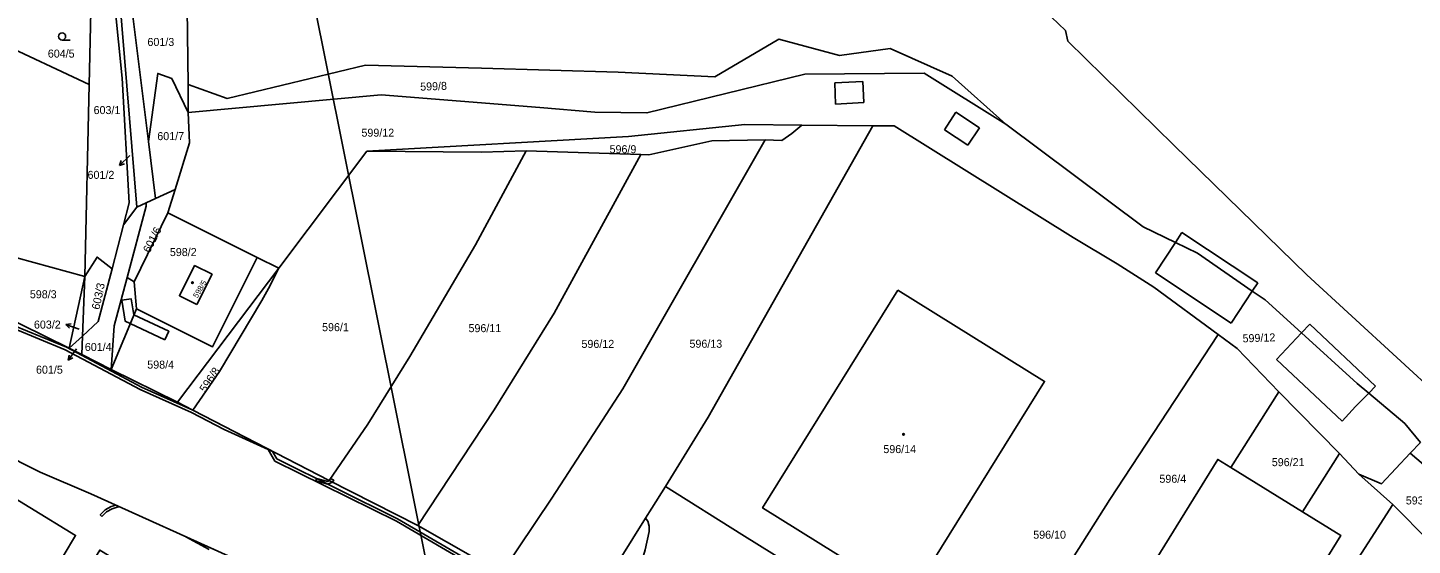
# Model space of a CAD drawing. Extents: x -756746 to -753363, y -1166406 to -1161727.
# Drawn here: x -754555.1 to -754261, y -1163282.5 to -1163172.6 of the extents above; entities that cross this region are included whole.
import ezdxf

# ---------------------------------------------------------------- set-up
doc = ezdxf.new("R2010")
doc.units = 0
for name, color, linetype in [('Hranice parcel', 7, 'Continuous'), ('Parcelní čísla', 7, 'Continuous'), ('Pop  PČ popisy', 7, 'Continuous'), ('Poz předměty', 7, 'Continuous'), ('Vnitřní kresba', 7, 'Continuous'), ('Věcná břemena k části', 7, 'Continuous'), ('Značky budov', 7, 'Continuous'), ('Značky kultur', 7, 'Continuous')]:
    doc.layers.add(name, color=color, linetype=linetype)

msp = doc.modelspace()

# ---------------------------------------------------------------- linework, layer by layer
at = {"layer": 'Hranice parcel'}
for p, q in [((-754542.08, -1163184.72), (-754541.4, -1163154.75)), ((-754535.83, -1163163.8), (-754531.95, -1163210.7)), ((-754529.47, -1163196.79), (-754533.1, -1163167.92)), ((-754521.21, -1163168.6), (-754521.06, -1163184.68)), ((-754567.56, -1163172.71), (-754542.08, -1163184.72)), ((-754542.08, -1163184.72), (-754543, -1163225.42)), ((-754521.06, -1163184.68), (-754521, -1163190.6)), ((-754402.8, -1163193.2), (-754427.5, -1163195.75)), ((-754375.6, -1163193.44), (-754410.56, -1163255.33)), ((-754390.68, -1163193.31), (-754402.8, -1163193.2)), ((-754375.6, -1163193.44), (-754390.68, -1163193.31)), ((-754371.11, -1163193.48), (-754375.6, -1163193.44)), ((-754333.04, -1163217.17), (-754371.11, -1163193.48)), ((-754427.5, -1163195.75), (-754483.08, -1163198.85)), ((-754527.95, -1163208.9), (-754529.47, -1163196.79)), ((-754483.08, -1163198.85), (-754501.8, -1163223.67)), ((-754449.23, -1163198.75), (-754424.86, -1163199.58)), ((-754523.82, -1163207), (-754527.95, -1163208.9)), ((-754523.82, -1163207), (-754525.33, -1163211.94)), ((-754533.55, -1163209.83), (-754534.76, -1163214.47)), ((-754534.76, -1163214.47), (-754531.95, -1163210.7)), ((-754531.95, -1163210.7), (-754529.92, -1163209.79)), ((-754529.92, -1163209.79), (-754527.95, -1163208.9)), ((-754506.36, -1163221.41), (-754525.33, -1163211.94)), ((-754534.76, -1163214.47), (-754537.21, -1163223.82)), ((-754543, -1163225.42), (-754557.41, -1163221.51)), ((-754501.8, -1163223.67), (-754506.36, -1163221.41)), ((-754546.3, -1163240.66), (-754543, -1163225.42)), ((-754543.48, -1163238.08), (-754543, -1163225.42)), ((-754537.21, -1163223.82), (-754540.14, -1163235.03)), ((-754501.8, -1163223.67), (-754523.3, -1163252.14)), ((-754254.76, -1163251.41), (-754283.42, -1163225.11)), ((-754302.24, -1163237.78), (-754315.94, -1163227.72)), ((-754562.01, -1163232.95), (-754546.3, -1163240.66)), ((-754532.03, -1163232.31), (-754537.39, -1163245.15)), ((-754540.14, -1163235.03), (-754543.48, -1163238.08)), ((-754543.48, -1163238.08), (-754546.3, -1163240.66)), ((-754546.3, -1163240.66), (-754543.63, -1163242.01)), ((-754543.48, -1163238.08), (-754543.63, -1163242.01)), ((-754543.63, -1163242.01), (-754537.39, -1163245.15)), ((-754537.39, -1163245.15), (-754523.3, -1163252.14)), ((-754523.3, -1163252.14), (-754520.07, -1163253.81)), ((-754299.6, -1163265.98), (-754289.35, -1163249.92)), ((-754289.35, -1163249.92), (-754276.51, -1163263)), ((-754410.56, -1163255.33), (-754419.67, -1163270.03)), ((-754259.3, -1163260.65), (-754261.47, -1163262.95)), ((-754276.51, -1163263), (-754284.36, -1163275.4)), ((-754272.4, -1163267.43), (-754276.51, -1163263)), ((-754261.47, -1163262.95), (-754249.7, -1163273.05)), ((-754284.36, -1163275.4), (-754299.6, -1163265.98)), ((-754491.07, -1163268.74), (-754472.26, -1163278.31)), ((-754419.67, -1163270.03), (-754403.44, -1163280.23)), ((-754272.4, -1163267.43), (-754265.15, -1163273.81)), ((-754265.15, -1163273.81), (-754328.08, -1163371.15)), ((-754265.15, -1163273.81), (-754257.28, -1163281.77)), ((-754472.26, -1163278.31), (-754454.48, -1163288.43)), ((-754437.31, -1163298.2), (-754423.87, -1163276.77)), ((-754423.87, -1163276.77), (-754423.38, -1163277.41))]:
    msp.add_line(p, q, dxfattribs=at)
for points in [[(-754283.42, -1163225.11), (-754311.69, -1163197.55), (-754334.17, -1163175.5), (-754334.71, -1163173.25), (-754342.1, -1163166.06), (-754344.95, -1163165.31), (-754361.75, -1163149.11), (-754389.41, -1163150.07), (-754392, -1163148.77), (-754402.5, -1163148.9), (-754404.99, -1163150.55), (-754454.06, -1163152.24), (-754463.25, -1163167.76), (-754510.53, -1163170.33), (-754521.21, -1163168.6)], [(-754536, -1163161.62), (-754536.12, -1163162.06), (-754536.62, -1163167.89), (-754535.08, -1163183.33), (-754533.55, -1163209.83)], [(-754347.4, -1163193.09), (-754358.74, -1163182.89), (-754371.9, -1163177.05), (-754382.73, -1163178.53), (-754395.6, -1163175.1), (-754409.17, -1163183.05), (-754429.74, -1163182.1), (-754458.74, -1163181.24), (-754483.34, -1163180.58), (-754512.77, -1163187.68), (-754521.06, -1163184.68)], [(-754529.47, -1163196.79), (-754527.5, -1163182.35), (-754524.53, -1163183.42), (-754521, -1163190.6)], [(-754521, -1163190.6), (-754480.06, -1163186.86), (-754446.33, -1163189.59), (-754434.64, -1163190.55), (-754423.6, -1163190.73), (-754390.06, -1163182.53), (-754364.72, -1163182.29), (-754347.4, -1163193.09)], [(-754521, -1163190.6), (-754520.78, -1163197.08), (-754523.82, -1163207)], [(-754398.47, -1163196.46), (-754394.91, -1163196.59), (-754392.84, -1163195.1), (-754390.68, -1163193.31)], [(-754259.3, -1163260.65), (-754262.6, -1163256.67), (-754270.29, -1163250.22), (-754272.76, -1163248.15), (-754284.58, -1163237.43), (-754292.32, -1163230.41), (-754295.03, -1163228.54), (-754306.69, -1163220.47), (-754311.35, -1163218.22), (-754318.18, -1163214.92), (-754347.4, -1163193.09)], [(-754454.48, -1163288.43), (-754443.77, -1163272.49), (-754428.71, -1163249.26), (-754398.47, -1163196.46)], [(-754424.86, -1163199.58), (-754423.16, -1163199.6), (-754409.81, -1163196.62), (-754398.47, -1163196.46)], [(-754491.07, -1163268.74), (-754482.86, -1163256.76), (-754473.97, -1163242.42), (-754460.01, -1163218.72), (-754449.23, -1163198.75)], [(-754449.23, -1163198.75), (-754458.74, -1163199.03), (-754483.08, -1163198.85)], [(-754472.26, -1163278.31), (-754456.02, -1163253.78), (-754443.29, -1163233.2), (-754424.86, -1163199.58)], [(-754534.01, -1163225.69), (-754529.95, -1163210.54), (-754529.92, -1163209.79)], [(-754525.33, -1163211.94), (-754532.52, -1163226.56), (-754532.03, -1163232.31)], [(-754315.94, -1163227.72), (-754323.69, -1163222.77), (-754333.04, -1163217.17)], [(-754543, -1163225.42), (-754540.37, -1163221.31), (-754537.21, -1163223.82)], [(-754532.03, -1163232.31), (-754515.84, -1163240.37), (-754506.36, -1163221.41)], [(-754519.17, -1163231.38), (-754522.89, -1163229.52), (-754519.68, -1163223.12), (-754515.97, -1163224.98), (-754519.17, -1163231.38)], [(-754537.39, -1163245.15), (-754536.75, -1163235.93), (-754534.01, -1163225.69)], [(-754501.8, -1163223.67), (-754503.98, -1163227.99), (-754505.36, -1163230.55), (-754514.41, -1163245.6), (-754520.07, -1163253.81)], [(-754370.29, -1163228.38), (-754339.13, -1163247.73), (-754367.89, -1163293.94), (-754399.03, -1163274.55), (-754370.29, -1163228.38)], [(-754615.8, -1163234.89), (-754593.99, -1163245.6), (-754581.94, -1163251.53), (-754573.27, -1163256.06), (-754556.31, -1163265.08), (-754552.5, -1163266.96), (-754541.69, -1163271.61), (-754510.34, -1163285.7), (-754495.77, -1163292.16)], [(-754302.24, -1163237.78), (-754325.28, -1163272.81), (-754333.22, -1163285.31)], [(-754289.35, -1163249.92), (-754298.21, -1163240.73), (-754302.24, -1163237.78)], [(-754520.07, -1163253.81), (-754497.84, -1163265.29), (-754491.07, -1163268.74)], [(-754320.63, -1163293.77), (-754302.36, -1163264.28), (-754299.6, -1163265.98)], [(-754261.47, -1163262.95), (-754267.59, -1163269.45), (-754272.4, -1163267.43)], [(-754495.77, -1163292.16), (-754495.39, -1163293.47), (-754495.14, -1163295.27), (-754495.13, -1163297.17), (-754496.05, -1163299.38), (-754497.26, -1163301.35), (-754498.9, -1163303.27), (-754500.81, -1163304.88), (-754502.53, -1163305.84), (-754504.51, -1163306.54), (-754506.49, -1163306.88), (-754508.52, -1163306.89), (-754511.49, -1163306.33), (-754514.37, -1163305.04), (-754511.69, -1163300.62), (-754539.81, -1163283.51), (-754542.47, -1163287.92), (-754547.6, -1163284.83), (-754544.96, -1163280.4), (-754564.45, -1163268.51)], [(-754423.87, -1163276.77), (-754422.53, -1163274.64), (-754419.67, -1163270.03)], [(-754284.36, -1163275.4), (-754276.23, -1163280.42), (-754314.35, -1163342.02), (-754322.89, -1163336.73)], [(-754423.38, -1163277.41), (-754423.14, -1163278.45), (-754423.13, -1163279.54), (-754423.98, -1163283.43), (-754424.81, -1163286.36), (-754426.14, -1163289.51), (-754428.09, -1163292.44), (-754430.15, -1163294.34), (-754433.96, -1163297.54)], [(-754403.44, -1163280.23), (-754371.04, -1163300.35), (-754350.83, -1163313.27)]]:
    msp.add_lwpolyline(points, dxfattribs=at)
at = {"layer": 'Pop  PČ popisy'}
for p, q in [((-754533.44, -1163199.79), (-754535.6, -1163201.88)), ((-754535.6, -1163201.88), (-754535.23, -1163200.82)), ((-754535.6, -1163201.88), (-754534.53, -1163201.54)), ((-754546.99, -1163235.65), (-754545.9, -1163235.51)), ((-754544.21, -1163236.61), (-754546.99, -1163235.65)), ((-754546.99, -1163235.65), (-754546.22, -1163236.44)), ((-754544.74, -1163240.83), (-754546.55, -1163243.23)), ((-754546.55, -1163243.23), (-754546.34, -1163242.13)), ((-754546.55, -1163243.23), (-754545.54, -1163242.73))]:
    msp.add_line(p, q, dxfattribs=at)
at = {"layer": 'Poz předměty'}
for p, q in [((-754488.12, -1163198.19), (-754526.12, -1163008.78)), ((-754449.57, -1163390.04), (-754488.12, -1163198.19))]:
    msp.add_line(p, q, dxfattribs=at)
at = {"layer": 'Vnitřní kresba'}
for p, q in [((-754383.71, -1163184.33), (-754377.72, -1163184.03)), ((-754383.71, -1163184.33), (-754383.51, -1163188.83)), ((-754377.72, -1163184.03), (-754377.5, -1163188.53)), ((-754377.5, -1163188.53), (-754383.51, -1163188.83)), ((-754360.41, -1163194.29), (-754357.96, -1163190.58)), ((-754357.96, -1163190.58), (-754352.97, -1163193.88)), ((-754360.41, -1163194.29), (-754355.42, -1163197.58)), ((-754352.97, -1163193.88), (-754355.42, -1163197.58)), ((-754311.35, -1163218.22), (-754309.96, -1163216.12)), ((-754309.96, -1163216.12), (-754293.87, -1163226.79)), ((-754311.35, -1163218.22), (-754315.61, -1163224.65)), ((-754532.52, -1163226.56), (-754534.01, -1163225.69)), ((-754299.52, -1163235.32), (-754315.61, -1163224.65)), ((-754295.03, -1163228.54), (-754299.52, -1163235.32)), ((-754293.87, -1163226.79), (-754295.03, -1163228.54)), ((-754289.86, -1163243.03), (-754284.58, -1163237.43)), ((-754284.58, -1163237.43), (-754282.82, -1163235.57)), ((-754282.82, -1163235.57), (-754268.88, -1163248.72)), ((-754275.92, -1163256.18), (-754289.86, -1163243.03)), ((-754268.88, -1163248.72), (-754270.29, -1163250.22)), ((-754270.29, -1163250.22), (-754273.12, -1163253.05)), ((-754273.12, -1163253.05), (-754275.92, -1163256.18))]:
    msp.add_line(p, q, dxfattribs=at)
at = {"layer": 'Věcná břemena k části'}
for points in [[(-754526, -1163238.87), (-754525.15, -1163237.06), (-754532.56, -1163233.58), (-754533.17, -1163230.17), (-754535.15, -1163230.49), (-754534.43, -1163234.91), (-754533.33, -1163235.43)], [(-754493.77, -1163268.33), (-754493.93, -1163268.81), (-754491.37, -1163269.52), (-754490.38, -1163269.09), (-754491.07, -1163268.74), (-754491.39, -1163268.98)], [(-754491.07, -1163268.74), (-754490.38, -1163269.09), (-754490.13, -1163268.69), (-754490.77, -1163268.3)], [(-754539.35, -1163276.38), (-754538.39, -1163275.4), (-754537.2, -1163274.73), (-754535.91, -1163274.37), (-754535.62, -1163274.34), (-754536.41, -1163273.98), (-754537.4, -1163274.27), (-754538.69, -1163275), (-754539.7, -1163276.03)]]:
    msp.add_lwpolyline(points, close=True, dxfattribs=at)
for points in [[(-754558.06, -1163236.47), (-754547.15, -1163241.01), (-754531.2, -1163249.45), (-754520.34, -1163254.34), (-754513.41, -1163257.92), (-754504.05, -1163262.16), (-754502.6, -1163264.62), (-754476.82, -1163277.39), (-754435.15, -1163301.69)], [(-754434.87, -1163301.15), (-754476.54, -1163276.87), (-754502.18, -1163264.16), (-754503.12, -1163262.56), (-754513.14, -1163257.39), (-754520.07, -1163253.81), (-754530.94, -1163248.91), (-754546.86, -1163240.47), (-754557.9, -1163235.89)], [(-754515.52, -1163283.37), (-754521.5, -1163280.68), (-754516.57, -1163283.37)]]:
    msp.add_lwpolyline(points, dxfattribs=at)
at = {"layer": 'Značky budov'}
for centre in [(-754520.13, -1163226.75), (-754369.09, -1163258.95)]:
    msp.add_circle(centre, 0.175, dxfattribs=at)
at = {"layer": 'Značky kultur'}
msp.add_line((-754547.81, -1163175.25), (-754546.06, -1163175.25), dxfattribs=at)
msp.add_circle((-754547.81, -1163174.5), 0.75, dxfattribs=at)

# ---------------------------------------------------------------- texts
at = {"layer": 'Parcelní čísla'}
for s, p in [('601/3', (-754529.68, -1163176.51)), ('604/5', (-754550.84, -1163178.98)), ('603/1', (-754541.12, -1163190.97)), ('601/7', (-754527.59, -1163196.5)), ('599/12', (-754484.23, -1163195.77)), ('596/9', (-754431.53, -1163199.28)), ('601/2', (-754542.4, -1163204.72)), ('598/2', (-754524.92, -1163221.11)), ('598/3', (-754554.66, -1163230.06)), ('603/2', (-754553.79, -1163236.5)), ('596/1', (-754492.59, -1163237.05)), ('596/11', (-754461.49, -1163237.26)), ('601/4', (-754542.98, -1163241.25)), ('596/12', (-754437.5, -1163240.6)), ('596/13', (-754414.56, -1163240.57)), ('598/4', (-754529.72, -1163245)), ('601/5', (-754553.35, -1163246.07)), ('596/14', (-754373.38, -1163262.93)), ('596/21', (-754290.88, -1163265.7)), ('596/4', (-754314.75, -1163269.23)), ('593/2', (-754262.42, -1163273.83)), ('596/10', (-754341.55, -1163281.1))]:
    msp.add_text(s, height=1.7, dxfattribs=at).set_placement(p)
for s, height, rotation, p in [('599/8', 1.7, 2, (-754471.73, -1163186.01)), ('601/6', 1.7, 63, (-754529.21, -1163220.56)), ('603/3', 1.7, 78, (-754539.89, -1163232.58)), ('598/5', 1.2, 59, (-754519.07, -1163230.14)), ('599/12', 1.7, 2, (-754297.06, -1163239.44)), ('596/8', 1.7, 56, (-754517.36, -1163250.18))]:
    msp.add_text(s, height=height, rotation=rotation, dxfattribs=at).set_placement(p)

doc.saveas('drawing.dxf')
